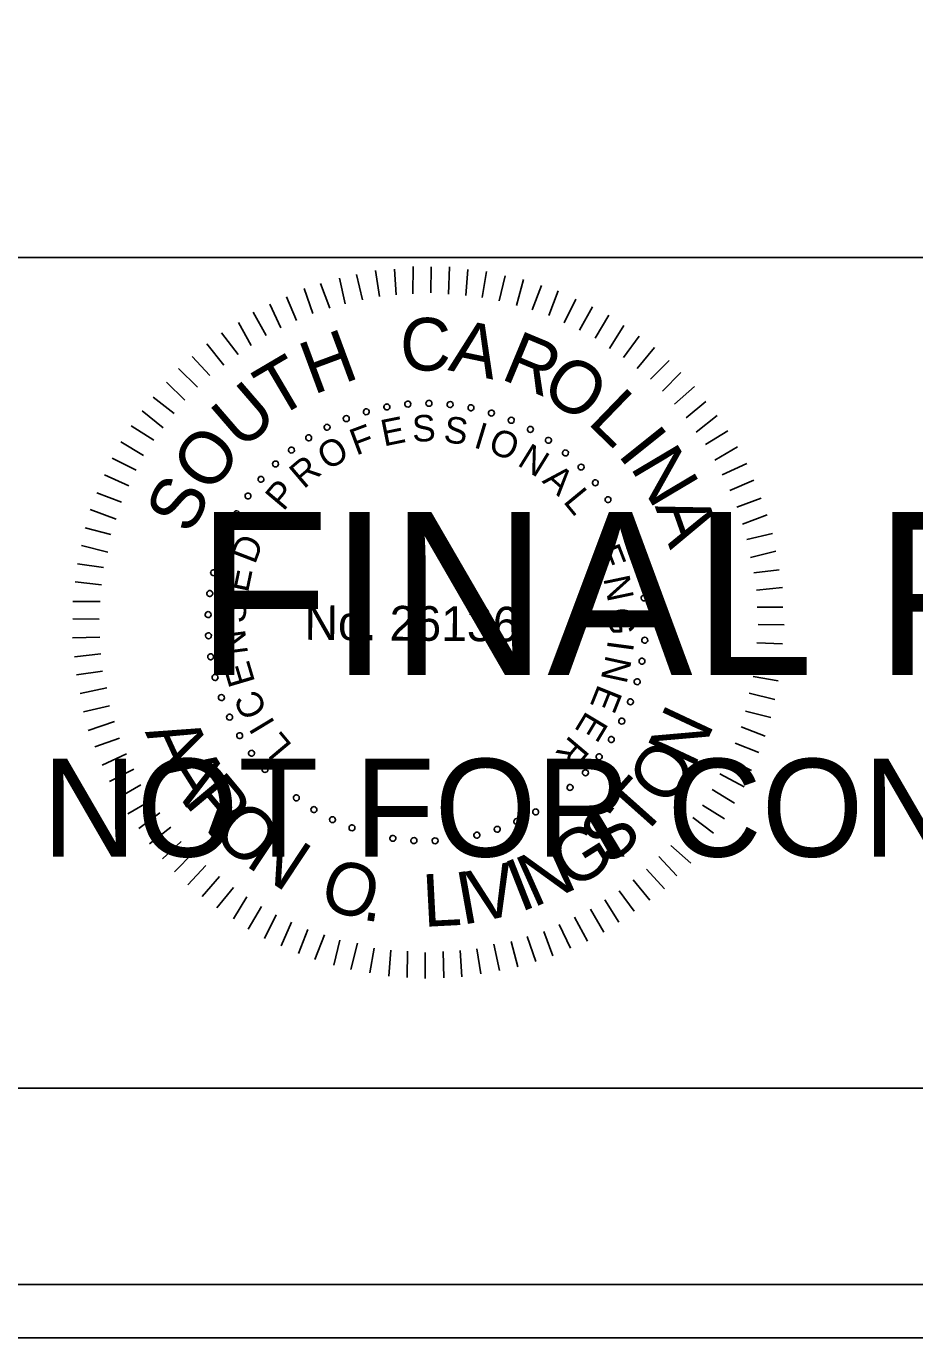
# Model space of a CAD drawing. Extents: x 967 to 1746, y 964 to 7904.
# Drawn here: x 1170.56 to 1189.3, y 7683.72 to 7711.36 of the extents above; entities that cross this region are included whole.
import ezdxf

# ---------------------------------------------------------------- set-up
doc = ezdxf.new("R2010")
doc.units = 0
for name, color, linetype in [('RD_SHT_Bndy', 7, 'Continuous'), ('RD_SHT_IplotShp', 7, 'Continuous'), ('RD_SHT_Misc1', 7, 'Continuous'), ('RD_SHT_Misc2', 7, 'Continuous'), ('RD_Sketch1', 7, 'Continuous')]:
    doc.layers.add(name, color=color, linetype=linetype)

msp = doc.modelspace()

# ---------------------------------------------------------------- linework, layer by layer
at = {"layer": 'RD_SHT_Bndy'}
for p, q in [((996.114, 7706.486), (1323.886, 7706.486)), ((1323.886, 7688.983), (996.114, 7688.983))]:
    msp.add_line(p, q, dxfattribs=at)
at = {"layer": 'RD_SHT_IplotShp'}
for points in [[(967.409, 7683.72), (1326.285, 7683.72), (1326.285, 7903.72), (967.409, 7903.72)], [(988.525, 7684.84), (1326.285, 7684.84), (1326.285, 7902.6), (988.525, 7902.6)]]:
    msp.add_lwpolyline(points, close=True, dxfattribs=at)
at = {"layer": 'RD_SHT_Misc1'}
for p, q in [((1178.364, 7705.699), (1178.33, 7706.244)), ((1178.717, 7705.719), (1178.722, 7706.295)), ((1179.093, 7705.739), (1179.098, 7706.292)), ((1179.469, 7705.713), (1179.489, 7706.288)), ((1177.287, 7705.508), (1177.169, 7706.054)), ((1177.657, 7705.597), (1177.53, 7706.128)), ((1178.01, 7705.663), (1177.93, 7706.209)), ((1179.829, 7705.687), (1179.872, 7706.231)), ((1180.174, 7705.646), (1180.271, 7706.19)), ((1180.535, 7705.573), (1180.662, 7706.102)), ((1180.902, 7705.478), (1181.045, 7706.022)), ((1176.61, 7705.306), (1176.423, 7705.83)), ((1176.964, 7705.419), (1176.769, 7705.935)), ((1181.231, 7705.384), (1181.428, 7705.896)), ((1181.584, 7705.265), (1181.78, 7705.786)), ((1175.933, 7705.005), (1175.699, 7705.506)), ((1176.264, 7705.156), (1176.053, 7705.657)), ((1181.905, 7705.109), (1182.154, 7705.606)), ((1182.226, 7704.953), (1182.506, 7705.45)), ((1175.624, 7704.846), (1175.352, 7705.332)), ((1182.562, 7704.789), (1182.85, 7705.27)), ((1175.03, 7704.445), (1174.681, 7704.9)), ((1175.308, 7704.634), (1175.036, 7705.12)), ((1182.86, 7704.572), (1183.163, 7705.053)), ((1174.729, 7704.217), (1174.372, 7704.665)), ((1183.158, 7704.378), (1183.484, 7704.828)), ((1183.447, 7704.145), (1183.811, 7704.587)), ((1174.435, 7703.997), (1174.062, 7704.399)), ((1183.729, 7703.92), (1184.116, 7704.316)), ((1174.172, 7703.753), (1173.776, 7704.148)), ((1183.98, 7703.672), (1184.368, 7704.061)), ((1173.909, 7703.479), (1173.52, 7703.858)), ((1184.232, 7703.394), (1184.657, 7703.767)), ((1173.684, 7703.197), (1173.242, 7703.546)), ((1173.451, 7702.9), (1173.009, 7703.256)), ((1184.475, 7703.108), (1184.892, 7703.45)), ((1173.257, 7702.64), (1172.776, 7702.936)), ((1184.687, 7702.807), (1185.128, 7703.156)), ((1184.885, 7702.544), (1185.355, 7702.832)), ((1173.039, 7702.312), (1172.559, 7702.6)), ((1185.081, 7702.213), (1185.56, 7702.493)), ((1172.883, 7702.006), (1172.379, 7702.256)), ((1185.24, 7701.904), (1185.756, 7702.145)), ((1172.727, 7701.677), (1172.215, 7701.904)), ((1185.399, 7701.573), (1185.907, 7701.791)), ((1172.571, 7701.333), (1172.051, 7701.53)), ((1185.549, 7701.226), (1186.057, 7701.414)), ((1172.461, 7700.974), (1171.91, 7701.178)), ((1185.669, 7700.865), (1186.185, 7701.06)), ((1172.351, 7700.652), (1171.807, 7700.787)), ((1185.759, 7700.541), (1186.297, 7700.667)), ((1172.286, 7700.276), (1171.727, 7700.419)), ((1185.832, 7700.165), (1186.371, 7700.298)), ((1172.191, 7699.955), (1171.647, 7700.029)), ((1185.906, 7699.842), (1186.436, 7699.906)), ((1172.15, 7699.587), (1171.598, 7699.653)), ((1185.964, 7699.473), (1186.51, 7699.53)), ((1172.124, 7699.234), (1171.548, 7699.239)), ((1185.977, 7699.12), (1186.514, 7699.115)), ((1172.105, 7698.866), (1171.545, 7698.871)), ((1185.997, 7698.751), (1186.542, 7698.747)), ((1172.118, 7698.482), (1171.542, 7698.471)), ((1185.971, 7698.368), (1186.508, 7698.348)), ((1172.138, 7698.136), (1171.585, 7698.072)), ((1185.952, 7698.022), (1186.497, 7697.949)), ((1172.173, 7697.768), (1171.627, 7697.688)), ((1172.262, 7697.414), (1171.701, 7697.296)), ((1185.888, 7697.655), (1186.417, 7697.566)), ((1185.808, 7697.302), (1186.345, 7697.175)), ((1172.321, 7697.037), (1171.774, 7696.911)), ((1185.729, 7696.926), (1186.265, 7696.792)), ((1172.425, 7696.707), (1171.871, 7696.519)), ((1185.634, 7696.597), (1186.146, 7696.401)), ((1172.53, 7696.36), (1172.007, 7696.173)), ((1172.681, 7696.029), (1172.165, 7695.788)), ((1185.508, 7696.253), (1186.013, 7696.057)), ((1185.352, 7695.924), (1185.857, 7695.675)), ((1172.831, 7695.705), (1172.323, 7695.441)), ((1185.188, 7695.603), (1185.7, 7695.33)), ((1172.982, 7695.374), (1172.497, 7695.094)), ((1185.024, 7695.274), (1185.498, 7694.987)), ((1173.194, 7695.042), (1172.709, 7694.762)), ((1184.822, 7694.946), (1185.288, 7694.658)), ((1173.384, 7694.78), (1172.936, 7694.453)), ((1184.62, 7694.687), (1185.055, 7694.353)), ((1173.612, 7694.478), (1173.164, 7694.129)), ((1184.403, 7694.389), (1184.814, 7694.033)), ((1173.832, 7694.177), (1173.437, 7693.812)), ((1184.155, 7694.092), (1184.574, 7693.72)), ((1174.091, 7693.945), (1173.689, 7693.541)), ((1183.899, 7693.864), (1184.28, 7693.454)), ((1174.35, 7693.674), (1173.97, 7693.263)), ((1183.644, 7693.597), (1184.024, 7693.18)), ((1174.64, 7693.442), (1174.275, 7693.022)), ((1183.358, 7693.37), (1183.715, 7692.944)), ((1174.937, 7693.209), (1174.58, 7692.782)), ((1175.212, 7693.014), (1174.932, 7692.549)), ((1183.065, 7693.141), (1183.384, 7692.709)), ((1175.525, 7692.812), (1175.245, 7692.331)), ((1182.463, 7692.755), (1182.743, 7692.269)), ((1182.764, 7692.952), (1183.059, 7692.482)), ((1175.83, 7692.633), (1175.588, 7692.136)), ((1176.159, 7692.477), (1175.94, 7691.98)), ((1181.8, 7692.431), (1182.041, 7691.93)), ((1182.124, 7692.581), (1182.396, 7692.08)), ((1176.503, 7692.321), (1176.307, 7691.816)), ((1176.855, 7692.211), (1176.651, 7691.69)), ((1181.122, 7692.175), (1181.31, 7691.652)), ((1181.476, 7692.28), (1181.664, 7691.771)), ((1177.177, 7692.1), (1177.05, 7691.572)), ((1177.545, 7692.036), (1177.409, 7691.484)), ((1177.897, 7691.933), (1177.808, 7691.412)), ((1178.25, 7691.892), (1178.207, 7691.34)), ((1179.715, 7691.88), (1179.749, 7691.327)), ((1180.061, 7691.915), (1180.149, 7691.393)), ((1180.423, 7692.012), (1180.541, 7691.458)), ((1180.791, 7692.07), (1180.926, 7691.54)), ((1178.603, 7691.866), (1178.598, 7691.313)), ((1178.978, 7691.84), (1178.974, 7691.295)), ((1179.355, 7691.86), (1179.365, 7691.307))]:
    msp.add_line(p, q, dxfattribs=at)
for centre, start, end in [((1177.734, 7703.235), 16.1422, 196.1422), ((1177.734, 7703.235), 196.1422, 16.1422), ((1178.168, 7703.337), 10.6038, 190.6038), ((1178.168, 7703.337), 190.6038, 10.6038), ((1178.609, 7703.397), 5.0653, 185.0653), ((1178.609, 7703.397), 185.0653, 5.0653), ((1179.055, 7703.414), 359.5268, 179.5268), ((1179.055, 7703.414), 179.5268, 359.5268), ((1179.5, 7703.388), 353.9884, 173.9884), ((1179.5, 7703.388), 173.9884, 353.9884), ((1179.94, 7703.319), 168.4499, 348.4499), ((1179.94, 7703.319), 348.4499, 168.4499), ((1180.372, 7703.208), 162.9114, 342.9114), ((1180.372, 7703.208), 342.9114, 162.9114), ((1176.906, 7702.908), 27.2191, 207.2191), ((1176.906, 7702.908), 207.2191, 27.2191), ((1177.312, 7703.091), 21.6807, 201.6807), ((1177.312, 7703.091), 201.6807, 21.6807), ((1180.79, 7703.056), 157.373, 337.373), ((1180.79, 7703.056), 337.373, 157.373), ((1181.193, 7702.864), 331.8345, 151.8345), ((1176.52, 7702.686), 32.7576, 212.7576), ((1176.52, 7702.686), 212.7576, 32.7576), ((1181.193, 7702.864), 151.8345, 331.8345), ((1181.574, 7702.634), 146.2961, 326.2961), ((1181.574, 7702.634), 326.2961, 146.2961), ((1176.156, 7702.428), 38.2961, 218.2961), ((1176.156, 7702.428), 218.2961, 38.2961), ((1181.932, 7702.368), 140.7576, 320.7576), ((1181.932, 7702.368), 320.7576, 140.7576), ((1175.82, 7702.135), 43.8345, 223.8345), ((1175.82, 7702.135), 223.8345, 43.8345), ((1182.263, 7702.069), 135.2191, 315.2191), ((1182.263, 7702.069), 315.2191, 135.2191), ((1175.513, 7701.812), 49.373, 229.373), ((1175.513, 7701.812), 229.373, 49.373), ((1182.563, 7701.74), 129.6807, 309.6807), ((1182.563, 7701.74), 309.6807, 129.6807), ((1175.239, 7701.461), 54.9114, 234.9114), ((1175.239, 7701.461), 234.9114, 54.9114), ((1182.83, 7701.383), 124.1422, 304.1422), ((1182.83, 7701.383), 304.1422, 124.1422), ((1175, 7701.085), 60.4499, 240.4499), ((1175, 7701.085), 240.4499, 60.4499), ((1183.061, 7701.002), 118.6038, 298.6038), ((1183.061, 7701.002), 298.6038, 118.6038), ((1174.798, 7700.687), 65.9884, 245.9884), ((1174.798, 7700.687), 245.9884, 65.9884), ((1183.255, 7700.601), 113.0653, 293.0653), ((1183.255, 7700.601), 293.0653, 113.0653), ((1174.636, 7700.272), 71.5268, 251.5268), ((1174.636, 7700.272), 251.5268, 71.5268), ((1183.408, 7700.182), 107.5268, 287.5268), ((1183.408, 7700.182), 287.5268, 107.5268), ((1174.514, 7699.843), 77.0653, 257.0653), ((1174.514, 7699.843), 257.0653, 77.0653), ((1183.521, 7699.751), 101.9884, 281.9884), ((1183.521, 7699.751), 281.9884, 101.9884), ((1174.435, 7699.405), 82.6038, 262.6038), ((1174.435, 7699.405), 262.6038, 82.6038), ((1183.592, 7699.311), 96.4499, 276.4499), ((1183.592, 7699.311), 276.4499, 96.4499), ((1174.398, 7698.961), 88.1422, 268.1422), ((1174.398, 7698.961), 268.1422, 88.1422), ((1183.619, 7698.866), 90.9114, 270.9114), ((1183.619, 7698.866), 270.9114, 90.9114), ((1174.404, 7698.515), 93.6807, 273.6807), ((1174.404, 7698.515), 273.6807, 93.6807), ((1183.604, 7698.421), 85.373, 265.373), ((1183.604, 7698.421), 265.373, 85.373), ((1174.453, 7698.072), 99.2191, 279.2191), ((1174.453, 7698.072), 279.2191, 99.2191), ((1183.546, 7697.979), 79.8345, 259.8345), ((1183.546, 7697.979), 259.8345, 79.8345), ((1174.545, 7697.636), 104.7576, 284.7576), ((1174.545, 7697.636), 284.7576, 104.7576), ((1183.445, 7697.545), 74.2961, 254.2961), ((1183.445, 7697.545), 254.2961, 74.2961), ((1174.678, 7697.211), 110.2961, 290.2961), ((1174.678, 7697.211), 290.2961, 110.2961), ((1183.303, 7697.122), 68.7576, 248.7576), ((1183.303, 7697.122), 248.7576, 68.7576), ((1174.852, 7696.8), 115.8345, 295.8345), ((1174.852, 7696.8), 295.8345, 115.8345), ((1183.121, 7696.716), 63.2191, 243.2191), ((1183.121, 7696.716), 243.2191, 63.2191), ((1175.065, 7696.409), 121.373, 301.373), ((1175.065, 7696.409), 301.373, 121.373), ((1182.9, 7696.328), 57.6807, 237.6807), ((1182.9, 7696.328), 237.6807, 57.6807), ((1175.314, 7696.039), 126.9114, 306.9114), ((1175.314, 7696.039), 306.9114, 126.9114), ((1182.643, 7695.964), 52.1422, 232.1422), ((1175.598, 7695.696), 132.4499, 312.4499), ((1175.598, 7695.696), 312.4499, 132.4499), ((1182.643, 7695.964), 232.1422, 52.1422), ((1182.353, 7695.627), 46.6038, 226.6038), ((1182.353, 7695.627), 226.6038, 46.6038), ((1175.914, 7695.381), 137.9884, 317.9884), ((1175.914, 7695.381), 317.9884, 137.9884), ((1182.03, 7695.319), 41.0653, 221.0653), ((1182.03, 7695.319), 221.0653, 41.0653), ((1176.258, 7695.099), 143.5268, 323.5268), ((1176.258, 7695.099), 323.5268, 143.5268), ((1176.629, 7694.851), 329.0653, 149.0653), ((1181.68, 7695.043), 35.5268, 215.5268), ((1181.68, 7695.043), 215.5268, 35.5268), ((1176.629, 7694.851), 149.0653, 329.0653), ((1177.021, 7694.639), 154.6038, 334.6038), ((1177.021, 7694.639), 334.6038, 154.6038), ((1180.908, 7694.6), 24.4499, 204.4499), ((1181.305, 7694.803), 29.9884, 209.9884), ((1181.305, 7694.803), 209.9884, 29.9884), ((1177.432, 7694.467), 160.1422, 340.1422), ((1177.432, 7694.467), 340.1422, 160.1422), ((1177.858, 7694.335), 345.6807, 165.6807), ((1180.065, 7694.313), 13.373, 193.373), ((1180.494, 7694.436), 18.9114, 198.9114), ((1180.494, 7694.436), 198.9114, 18.9114), ((1180.908, 7694.6), 204.4499, 24.4499), ((1177.858, 7694.335), 165.6807, 345.6807), ((1178.294, 7694.245), 351.2191, 171.2191), ((1178.294, 7694.245), 171.2191, 351.2191), ((1178.737, 7694.198), 356.7576, 176.7576), ((1178.737, 7694.198), 176.7576, 356.7576), ((1179.183, 7694.193), 2.2961, 182.2961), ((1179.183, 7694.193), 182.2961, 2.2961), ((1179.627, 7694.232), 7.8345, 187.8345), ((1179.627, 7694.232), 187.8345, 7.8345), ((1180.065, 7694.313), 193.373, 13.373)]:
    msp.add_arc(centre, 0.0627, start, end, dxfattribs=at)
at = {"layer": 'RD_Sketch1'}
msp.add_lwpolyline([(967.409, 7683.72), (1326.285, 7683.72), (1326.285, 7903.72), (967.409, 7903.72)], close=True, dxfattribs=at)

# ---------------------------------------------------------------- texts
at = {"layer": 'RD_SHT_Misc1'}
for s, height, rotation, p in [('C', 1.11, 359.5482, (1178.442, 7704.108)), ('H', 1.11, 20.3637, (1176.614, 7703.587)), ('A', 1.11, 348.1981, (1179.439, 7704.115)), ('R', 1.11, 337.4344, (1180.541, 7703.937)), ('T', 1.11, 30.4992, (1175.828, 7703.072)), ('O', 1.108, 326.5869, (1181.366, 7703.609)), ('U', 1.11, 40.8022, (1175.102, 7702.403)), ('L', 1.11, 315.9488, (1182.373, 7703.003)), ('F', 0.557, 20.6127, (1177.52, 7702.309)), ('E', 0.557, 11.4103, (1178.103, 7702.503)), ('S', 0.557, 2.208, (1178.709, 7702.601)), ('S', 0.557, 352.6608, (1179.346, 7702.599)), ('I', 0.557, 343.1136, (1179.975, 7702.491)), ('O', 1.11, 52.0267, (1174.435, 7701.474)), ('O', 0.557, 30.8477, (1176.917, 7701.987)), ('O', 0.557, 338.4392, (1180.274, 7702.401)), ('I', 1.11, 308.6613, (1183.011, 7702.338)), ('N', 0.557, 328.2042, (1180.896, 7702.12)), ('N', 1.11, 300.7037, (1183.285, 7702.075)), ('R', 0.557, 40.3949, (1176.415, 7701.594)), ('S', 1.108, 63.2511, (1174.029, 7700.619)), ('A', 0.557, 318.657, (1181.424, 7701.762)), ('P', 0.557, 49.9421, (1175.985, 7701.124)), ('L', 0.557, 309.4546, (1181.869, 7701.339)), ('A', 1.11, 289.4792, (1183.814, 7701.243)), ('D', 0.557, 69.0364, (1175.386, 7700.003)), ('E', 0.557, 291.049, (1182.53, 7700.307)), ('E', 0.557, 78.2388, (1175.238, 7699.407)), ('N', 0.557, 281.8466, (1182.728, 7699.726)), ('S', 0.557, 87.786, (1175.187, 7698.772)), ('No. 26136', 0.7311, 359.5268, (1176.429, 7698.43)), ('G', 0.557, 272.2995, (1182.833, 7699.097)), ('N', 0.557, 97.3332, (1175.242, 7698.137)), ('I', 0.557, 262.4084, (1182.83, 7698.437)), ('E', 0.557, 106.5355, (1175.394, 7697.541)), ('N', 0.557, 257.7339, (1182.789, 7698.127)), ('E', 0.557, 248.1867, (1182.628, 7697.511)), ('C', 0.557, 116.4266, (1175.661, 7696.938)), ('E', 0.557, 238.9844, (1182.378, 7696.949)), ('N', 1.105, 64.8922, (1184.632, 7695.684)), ('A', 1.105, 294.7297, (1173.062, 7696.486)), ('I', 0.557, 121.1011, (1175.823, 7696.67)), ('L', 0.557, 129.9595, (1176.187, 7696.204)), ('R', 0.557, 229.782, (1182.041, 7696.435)), ('O', 1.105, 56.2059, (1184.102, 7694.874)), ('A', 1.105, 302.2892, (1173.414, 7695.72)), ('R', 1.105, 309.8487, (1173.865, 7695.007)), ('T', 1.105, 48.2685, (1183.515, 7694.211)), ('O', 1.105, 317.7861, (1174.434, 7694.33)), ('S', 1.105, 40.3311, (1182.842, 7693.636)), ('N', 1.105, 326.4725, (1175.158, 7693.686)), ('G', 1.105, 32.0198, (1182.059, 7693.14)), ('N', 1.105, 24.0824, (1181.252, 7692.776)), ('I', 1.105, 21.4605, (1180.976, 7692.681)), ('O', 1.105, 342.3472, (1176.697, 7692.82)), ('I', 1.105, 10.1523, (1179.743, 7692.418)), ('V', 1.105, 12.7741, (1180.033, 7692.457)), ('L', 1.105, 2.9677, (1178.943, 7692.379)), ('.', 1.105, 351.0336, (1177.623, 7692.536))]:
    msp.add_text(s, height=height, rotation=rotation, dxfattribs=at).set_placement(p)
at = {"layer": 'RD_SHT_Misc2'}
for s, height, p in [('FINAL PLANS', 3.4375, (1174.145, 7697.685)), ('NOT FOR CONSTRUCTION', 2.0625, (1170.901, 7693.86))]:
    msp.add_text(s, height=height, dxfattribs=at).set_placement(p)

doc.saveas('drawing.dxf')
